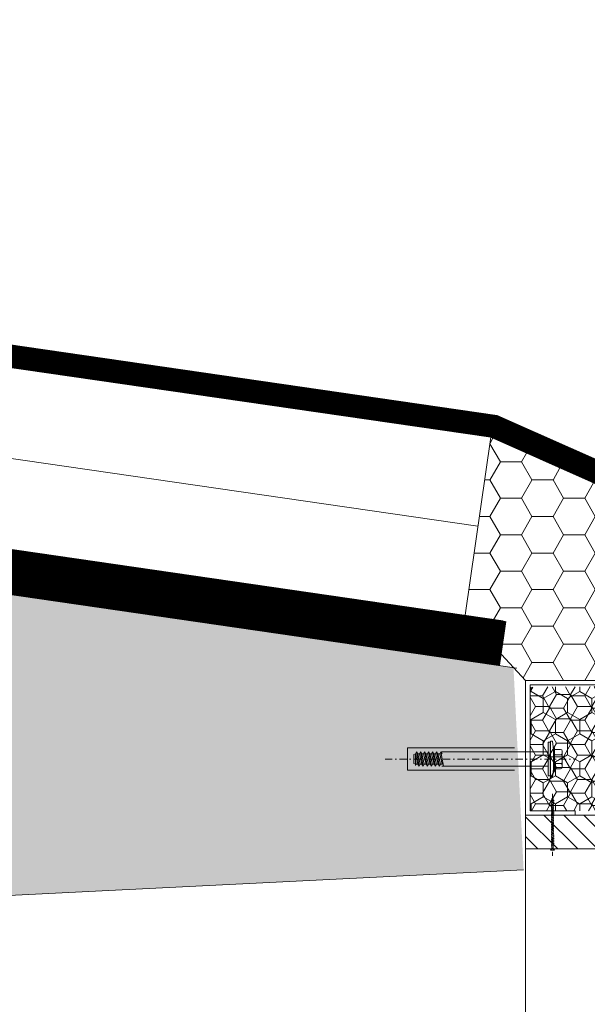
# Model space of a CAD drawing. Header units: millimetres. Extents: x -916886 to 3713765, y -2985421 to 1675785.
# Tile 96 of 656: x -31745 to -31493, y 93723 to 94161. Entities that reach past the tile are written whole.
import ezdxf

# ---------------------------------------------------------------- set-up
doc = ezdxf.new("R2010")
doc.units = ezdxf.units.MM
doc.linetypes.add('CARKOVANA', pattern=[5, 3, -2])
doc.linetypes.add('DASHDOT', pattern=[25.4, 12.7, -6.35, 0, -6.35])
doc.layers.add('_____detaily', color=1, linetype='Continuous')
for name, color, linetype, lineweight in [('A99_N_kce-pohl', 1, 'Continuous', 9), ('A99_N_kce-rez-ten', 1, 'Continuous', 9), ('A99_N_kce-rez-ten @ 200 VP1', 1, 'Continuous', 9), ('A99_N_kce-rez-ten @ 200 VP10', 1, 'Continuous', 9), ('A99_N_kce-rez-ten @ 200 VP11', 1, 'Continuous', 9), ('A99_N_kce-rez-ten @ 200 VP12', 1, 'Continuous', 9), ('A99_N_kce-rez-ten @ 200 VP13', 1, 'Continuous', 9), ('A99_N_kce-rez-ten @ 200 VP14', 1, 'Continuous', 9), ('A99_N_kce-rez-ten @ 200 VP15', 1, 'Continuous', 9), ('A99_N_kce-rez-ten @ 200 VP16', 1, 'Continuous', 9), ('A99_N_kce-rez-ten @ 200 VP17', 1, 'Continuous', 9), ('A99_N_kce-rez-ten @ 200 VP18', 1, 'Continuous', 9), ('A99_N_kce-rez-ten @ 200 VP19', 1, 'Continuous', 9), ('A99_N_kce-rez-ten @ 200 VP2', 1, 'Continuous', 9), ('A99_N_kce-rez-ten @ 200 VP20', 1, 'Continuous', 9), ('A99_N_kce-rez-ten @ 200 VP21', 1, 'Continuous', 9), ('A99_N_kce-rez-ten @ 200 VP22', 1, 'Continuous', 9), ('A99_N_kce-rez-ten @ 200 VP23', 1, 'Continuous', 9), ('A99_N_kce-rez-ten @ 200 VP24', 1, 'Continuous', 9), ('A99_N_kce-rez-ten @ 200 VP25', 1, 'Continuous', 9), ('A99_N_kce-rez-ten @ 200 VP26', 1, 'Continuous', 9), ('A99_N_kce-rez-ten @ 200 VP27', 1, 'Continuous', 9), ('A99_N_kce-rez-ten @ 200 VP28', 1, 'Continuous', 9), ('A99_N_kce-rez-ten @ 200 VP3', 1, 'Continuous', 9), ('A99_N_kce-rez-ten @ 200 VP31', 1, 'Continuous', 9), ('A99_N_kce-rez-ten @ 200 VP32', 1, 'Continuous', 9), ('A99_N_kce-rez-ten @ 200 VP33', 1, 'Continuous', 9), ('A99_N_kce-rez-ten @ 200 VP34', 1, 'Continuous', 9), ('A99_N_kce-rez-ten @ 200 VP35', 1, 'Continuous', 9), ('A99_N_kce-rez-ten @ 200 VP36', 1, 'Continuous', 9), ('A99_N_kce-rez-ten @ 200 VP37', 1, 'Continuous', 9), ('A99_N_kce-rez-ten @ 200 VP38', 1, 'Continuous', 9), ('A99_N_kce-rez-ten @ 200 VP39', 1, 'Continuous', 9), ('A99_N_kce-rez-ten @ 200 VP4', 1, 'Continuous', 9), ('A99_N_kce-rez-ten @ 200 VP40', 1, 'Continuous', 9), ('A99_N_kce-rez-ten @ 200 VP41', 1, 'Continuous', 9), ('A99_N_kce-rez-ten @ 200 VP42', 1, 'Continuous', 9), ('A99_N_kce-rez-ten @ 200 VP43', 1, 'Continuous', 9), ('A99_N_kce-rez-ten @ 200 VP44', 1, 'Continuous', 9), ('A99_N_kce-rez-ten @ 200 VP45', 1, 'Continuous', 9), ('A99_N_kce-rez-ten @ 200 VP47', 1, 'Continuous', 9), ('A99_N_kce-rez-ten @ 200 VP48', 1, 'Continuous', 9), ('A99_N_kce-rez-ten @ 200 VP49', 1, 'Continuous', 9), ('A99_N_kce-rez-ten @ 200 VP50', 1, 'Continuous', 9), ('A99_N_kce-rez-ten @ 200 VP6', 1, 'Continuous', 9), ('A99_N_kce-rez-ten @ 200 VP7', 1, 'Continuous', 9), ('A99_N_kce-rez-ten @ 200 VP8', 1, 'Continuous', 9), ('A99_N_kce-rez-ten @ 200 VP9', 1, 'Continuous', 9), ('A99_N_kce-rez-ten @ 200 VPModel', 1, 'Continuous', 9), ('A99_N_sraf', 252, 'Continuous', 0), ('A99_S_kce-rez-sil', 7, 'Continuous', 15), ('A99_S_kce-rez-ten', 7, 'Continuous', 9), ('A99_S_sraf', 252, 'Continuous', 9)]:
    doc.layers.add(name, color=color, linetype=linetype, lineweight=lineweight)
doc.linetypes.add('IZOLACE', pattern='A,0.00254,-2.54,[134,ltypeshp.shx,S=2.54,R=0,X=-2.54,Y=0],-5.08,[134,ltypeshp.shx,S=2.54,R=180,X=2.54,Y=0],-2.54', length=10.16254)
pattern_1 = [(270, (173200, 1144337.5), (5.41265875, -9.375), [6.25, -12.5]), (30, (173200, 1144337.5), (5.412658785, 9.37499998), [6.25, -12.5]), (330, (173200, 1144337.5), (10.825317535, -2e-08), [-12.5, 6.25])]
pattern_2 = [(180, (1144337.5, -173200), (-9.375, -5.41265875), [6.25, -12.5]), (300, (1144337.5, -173200), (9.37499998, -5.412658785), [6.25, -12.5]), (240, (1144337.5, -173200), (-2e-08, -10.825317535), [-12.5, 6.25])]
pattern_3 = [(1e-14, (-1144337.5, 173200), (9.375, 5.41265875), [6.25, -12.5]), (120, (-1144337.5, 173200), (-9.37499998, 5.412658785), [6.25, -12.5]), (60, (-1144337.5, 173200), (2e-08, 10.825317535), [-12.5, 6.25])]

# ---------------------------------------------------------------- blocks, each defined once
blk = doc.blocks.new('Befestiger_gross')
at = {"layer": '_____detaily', "linetype": 'Continuous', "lineweight": -2}
for p, q in [((0.53, 0.5), (0, 0)), ((0.53, 0.5), (0, 0)), ((0.53, -0.51), (0, 0)), ((0.53, -0.51), (0, 0)), ((2.14, 0.5), (0.53, 0.5)), ((2.14, 0.5), (0.53, 0.5)), ((0.57, 0.5), (0.56, 0.5)), ((0.56, 0.5), (0.56, 0.5)), ((0.57, 0.5), (0.56, 0.5)), ((0.56, 0.5), (0.56, 0.5)), ((1.67, -1.02), (2.31, 1.02)), ((2.31, 1.01), (2.14, 0.5)), ((2.31, 1.01), (2.46, 0.5)), ((2.31, 1.01), (2.46, 0.5)), ((3.33, 0.5), (2.46, 0.5)), ((3.33, 0.5), (2.46, 0.5)), ((2.86, -1.02), (3.49, 1.02)), ((3.49, 1.01), (3.33, 0.5)), ((3.49, 1.01), (3.65, 0.5)), ((3.49, 1.01), (3.65, 0.5)), ((4.52, 0.5), (3.65, 0.5)), ((4.52, 0.5), (3.65, 0.5)), ((4.04, -1.02), (4.68, 1.02)), ((4.52, 0.5), (4.68, 1.01)), ((4.68, 1.01), (4.83, 0.51)), ((4.68, 1.01), (4.83, 0.51)), ((5.69, 0.51), (4.83, 0.51)), ((5.69, 0.51), (4.83, 0.51)), ((5.22, -0.99), (5.86, 1.05)), ((5.69, 0.51), (5.86, 1.04)), ((5.86, 1.04), (6.02, 0.52)), ((5.86, 1.04), (6.02, 0.52)), ((6.88, 0.52), (6.02, 0.52)), ((6.02, 0.52), (6.02, 0.52)), ((6.88, 0.52), (6.02, 0.52)), ((6.02, 0.52), (6.02, 0.52)), ((6.41, -0.99), (7.05, 1.05)), ((6.88, 0.52), (7.05, 1.04)), ((7.05, 1.04), (7.2, 0.52)), ((7.05, 1.04), (7.2, 0.52)), ((8.07, 0.52), (7.2, 0.52)), ((8.07, 0.52), (7.2, 0.52)), ((7.59, -0.99), (8.23, 1.05)), ((8.07, 0.52), (8.23, 1.04)), ((8.23, 1.04), (8.39, 0.52)), ((8.23, 1.04), (8.39, 0.52)), ((9.26, 0.52), (8.39, 0.52)), ((9.26, 0.52), (8.39, 0.52)), ((8.78, -0.99), (9.42, 1.05)), ((9.26, 0.52), (9.42, 1.04)), ((9.42, 1.04), (9.58, 0.52)), ((9.42, 1.04), (9.58, 0.52)), ((10.46, 0.52), (9.58, 0.52)), ((10.46, 0.52), (9.58, 0.52)), ((9.98, -1.02), (10.62, 1.02)), ((10.62, 1.01), (10.46, 0.52)), ((10.62, 1.01), (10.77, 0.5)), ((10.62, 1.01), (10.77, 0.5)), ((11.64, 0.5), (10.77, 0.5)), ((11.64, 0.5), (10.77, 0.5)), ((11.16, -1.02), (11.8, 1.02)), ((11.8, 1.01), (11.64, 0.5)), ((11.8, 1.01), (11.96, 0.5)), ((11.8, 1.01), (11.96, 0.5)), ((12.83, 0.5), (11.96, 0.5)), ((12.83, 0.5), (11.96, 0.5)), ((12.35, -1.02), (12.99, 1.02)), ((12.99, 1.01), (12.83, 0.5)), ((12.99, 1.01), (13.14, 0.51)), ((12.99, 1.01), (13.14, 0.51)), ((14, 0.51), (13.14, 0.51)), ((14, 0.51), (13.14, 0.51)), ((13.53, -0.99), (14.17, 1.05)), ((14.17, 1.04), (14, 0.51)), ((14.17, 1.04), (14.32, 0.52)), ((14.17, 1.04), (14.32, 0.52)), ((15.19, 0.52), (14.32, 0.52)), ((14.32, 0.52), (14.32, 0.52)), ((15.19, 0.52), (14.32, 0.52)), ((14.32, 0.52), (14.32, 0.52)), ((14.72, -0.99), (15.36, 1.05)), ((15.36, 1.04), (15.19, 0.52)), ((15.36, 1.04), (15.51, 0.52)), ((15.36, 1.04), (15.51, 0.52)), ((16.38, 0.52), (15.51, 0.52)), ((16.38, 0.52), (15.51, 0.52)), ((15.9, -0.99), (16.54, 1.05)), ((16.54, 1.04), (16.38, 0.52)), ((16.54, 1.04), (16.7, 0.52)), ((16.54, 1.04), (16.7, 0.52)), ((17.57, 0.52), (16.7, 0.52)), ((17.57, 0.52), (16.7, 0.52)), ((17.09, -0.99), (17.73, 1.05)), ((17.73, 1.04), (17.57, 0.52)), ((17.73, 1.04), (17.89, 0.52)), ((17.73, 1.04), (17.89, 0.52)), ((18.75, 0.52), (17.89, 0.52)), ((18.75, 0.52), (17.89, 0.52)), ((18.28, -0.99), (18.92, 1.05)), ((18.92, 1.04), (18.75, 0.52)), ((18.92, 1.04), (19.07, 0.54)), ((18.92, 1.04), (19.07, 0.54)), ((19.95, 0.54), (19.07, 0.54)), ((19.95, 0.54), (19.07, 0.54)), ((19.47, -0.98), (20.11, 1.06)), ((20.11, 1.05), (19.95, 0.54)), ((20.11, 1.05), (20.27, 0.54)), ((20.11, 1.05), (20.27, 0.54)), ((21.14, 0.54), (20.27, 0.54)), ((20.27, 0.54), (20.27, 0.54)), ((21.14, 0.54), (20.27, 0.54)), ((20.27, 0.54), (20.27, 0.54)), ((20.66, -0.98), (21.3, 1.06)), ((21.3, 1.05), (21.14, 0.54)), ((21.3, 1.05), (21.46, 0.54)), ((21.3, 1.05), (21.46, 0.54)), ((22.32, 0.54), (21.46, 0.54)), ((22.32, 0.54), (21.46, 0.54)), ((21.85, -0.98), (22.49, 1.06)), ((22.49, 1.05), (22.32, 0.54)), ((22.49, 1.05), (22.64, 0.54)), ((22.49, 1.05), (22.64, 0.54)), ((23.51, 0.54), (22.64, 0.54)), ((23.51, 0.54), (22.64, 0.54)), ((23.04, -0.98), (23.67, 1.06)), ((23.67, 1.05), (23.51, 0.54)), ((23.67, 1.05), (23.83, 0.54)), ((23.67, 1.05), (23.83, 0.54)), ((24.7, 0.54), (23.83, 0.54)), ((24.7, 0.54), (23.83, 0.54)), ((24.22, -0.98), (24.86, 1.06)), ((24.86, 1.05), (24.7, 0.54)), ((24.86, 1.05), (25.02, 0.54)), ((24.86, 1.05), (25.02, 0.54)), ((25.88, 0.54), (25.02, 0.54)), ((25.88, 0.54), (25.02, 0.54)), ((25.41, -0.99), (26.05, 1.06)), ((26.05, 1.05), (25.88, 0.54)), ((26.05, 1.05), (26.2, 0.54)), ((26.05, 1.05), (26.2, 0.54)), ((27.04, 0.54), (26.2, 0.54)), ((27.04, 0.54), (26.2, 0.54)), ((26.55, -1.02), (27.19, 1.03)), ((27.19, 1.02), (27.04, 0.54)), ((27.19, 1.02), (27.34, 0.5)), ((27.19, 1.02), (27.34, 0.5)), ((28.21, 0.5), (27.34, 0.5)), ((28.21, 0.5), (27.34, 0.5)), ((27.74, -1.02), (28.38, 1.03)), ((28.38, 1.02), (28.21, 0.5)), ((28.38, 1.02), (28.53, 0.5)), ((28.38, 1.02), (28.53, 0.5)), ((29.4, 0.5), (28.53, 0.5)), ((28.53, 0.5), (28.53, 0.5)), ((29.4, 0.5), (28.53, 0.5)), ((28.53, 0.5), (28.53, 0.5)), ((28.92, -1.02), (29.56, 1.03)), ((29.56, 1.02), (29.4, 0.5)), ((29.56, 1.02), (29.72, 0.5)), ((29.56, 1.02), (29.72, 0.5)), ((30.59, 0.5), (29.72, 0.5)), ((30.59, 0.5), (29.72, 0.5)), ((30.11, -1.02), (30.75, 1.03)), ((30.75, 1.02), (30.59, 0.5)), ((30.75, 1.02), (30.91, 0.5)), ((30.75, 1.02), (30.91, 0.5)), ((31.77, 0.5), (30.91, 0.5)), ((31.77, 0.5), (30.91, 0.5)), ((31.3, -1.02), (31.94, 1.03)), ((31.94, 1.02), (31.77, 0.5)), ((31.94, 1.02), (32.09, 0.5)), ((31.94, 1.02), (32.09, 0.5)), ((32.96, 0.5), (32.09, 0.5)), ((32.96, 0.5), (32.09, 0.5)), ((32.49, -1.02), (33.12, 1.03)), ((33.12, 1.02), (32.96, 0.5)), ((33.12, 1.02), (33.28, 0.5)), ((33.12, 1.02), (33.28, 0.5)), ((34.15, 0.5), (33.28, 0.5)), ((34.15, 0.5), (33.28, 0.5)), ((33.67, -1.02), (34.31, 1.03)), ((34.31, 1.02), (34.15, 0.5)), ((34.31, 1.02), (34.47, 0.5)), ((34.31, 1.02), (34.47, 0.5)), ((36.49, 0.5), (34.47, 0.5)), ((36.49, 0.5), (34.47, 0.5)), ((36.49, 0.5), (37.27, 1.44)), ((36.49, 0.5), (37.27, 1.44)), ((37.27, -1.44), (37.27, 1.44)), ((37.27, -1.44), (37.27, 1.44)), ((1.51, -0.51), (0.53, -0.51)), ((1.51, -0.51), (0.53, -0.51)), ((1.51, -0.51), (1.67, -1.02)), ((1.51, -0.51), (1.67, -1.02)), ((1.67, -1.02), (1.83, -0.51)), ((2.7, -0.51), (1.83, -0.51)), ((2.7, -0.51), (1.83, -0.51)), ((2.7, -0.51), (2.85, -1.02)), ((2.7, -0.51), (2.85, -1.02)), ((2.85, -1.02), (3.01, -0.51)), ((3.89, -0.51), (3.01, -0.51)), ((3.89, -0.51), (3.01, -0.51)), ((3.89, -0.51), (4.04, -1.02)), ((3.89, -0.51), (4.04, -1.02)), ((4.21, -0.49), (4.04, -1.02)), ((5.06, -0.49), (4.21, -0.49)), ((5.06, -0.49), (4.21, -0.49)), ((5.06, -0.49), (5.22, -0.99)), ((5.06, -0.49), (5.22, -0.99)), ((5.38, -0.49), (5.22, -0.99)), ((6.25, -0.49), (5.38, -0.49)), ((6.25, -0.49), (5.38, -0.49)), ((6.25, -0.49), (6.4, -0.99)), ((6.25, -0.49), (6.4, -0.99)), ((6.57, -0.49), (6.4, -0.99)), ((7.44, -0.49), (6.57, -0.49)), ((7.44, -0.49), (6.57, -0.49)), ((7.44, -0.49), (7.59, -0.99)), ((7.44, -0.49), (7.59, -0.99)), ((7.75, -0.49), (7.59, -0.99)), ((8.63, -0.49), (7.75, -0.49)), ((8.63, -0.49), (7.75, -0.49)), ((8.63, -0.49), (8.78, -0.99)), ((8.63, -0.49), (8.78, -0.99)), ((8.94, -0.49), (8.78, -0.99)), ((9.81, -0.49), (8.94, -0.49)), ((9.81, -0.49), (8.94, -0.49)), ((9.81, -0.49), (9.97, -1.02)), ((9.81, -0.49), (9.97, -1.02)), ((10.14, -0.51), (9.97, -1.02)), ((11.01, -0.51), (10.14, -0.51)), ((11.01, -0.51), (10.14, -0.51)), ((11.01, -0.51), (11.16, -1.02)), ((11.01, -0.51), (11.16, -1.02)), ((11.32, -0.51), (11.16, -1.02)), ((12.19, -0.51), (11.32, -0.51)), ((12.19, -0.51), (11.32, -0.51)), ((12.19, -0.51), (12.35, -1.02)), ((12.19, -0.51), (12.35, -1.02)), ((12.54, -0.49), (12.35, -1.02)), ((13.37, -0.49), (12.54, -0.49)), ((13.37, -0.49), (12.54, -0.49)), ((13.37, -0.49), (13.53, -0.99)), ((13.37, -0.49), (13.53, -0.99)), ((13.69, -0.49), (13.53, -0.99)), ((14.56, -0.49), (13.69, -0.49)), ((14.56, -0.49), (13.69, -0.49)), ((14.56, -0.49), (14.71, -0.99)), ((14.56, -0.49), (14.71, -0.99)), ((14.88, -0.49), (14.71, -0.99)), ((15.75, -0.49), (14.88, -0.49)), ((15.75, -0.49), (14.88, -0.49)), ((15.75, -0.49), (15.9, -0.99)), ((15.75, -0.49), (15.9, -0.99)), ((16.06, -0.49), (15.9, -0.99)), ((16.93, -0.49), (16.06, -0.49)), ((16.93, -0.49), (16.06, -0.49)), ((16.93, -0.49), (17.09, -0.99)), ((16.93, -0.49), (17.09, -0.99)), ((17.25, -0.49), (17.09, -0.99)), ((18.12, -0.49), (17.25, -0.49)), ((18.12, -0.49), (17.25, -0.49)), ((18.12, -0.49), (18.28, -0.99)), ((18.12, -0.49), (18.28, -0.99)), ((18.44, -0.47), (18.28, -0.99)), ((19.32, -0.47), (18.44, -0.47)), ((19.32, -0.47), (18.44, -0.47)), ((19.32, -0.47), (19.47, -0.98)), ((19.32, -0.47), (19.47, -0.98)), ((19.63, -0.47), (19.47, -0.98)), ((20.5, -0.47), (19.63, -0.47)), ((20.5, -0.47), (19.63, -0.47)), ((20.5, -0.47), (20.66, -0.98)), ((20.5, -0.47), (20.66, -0.98)), ((20.82, -0.47), (20.66, -0.98)), ((21.69, -0.47), (20.82, -0.47)), ((21.69, -0.47), (20.82, -0.47)), ((21.69, -0.47), (21.85, -0.98)), ((21.69, -0.47), (21.85, -0.98)), ((22.01, -0.47), (21.85, -0.98)), ((22.88, -0.47), (22.01, -0.47)), ((22.88, -0.47), (22.01, -0.47)), ((22.88, -0.47), (23.03, -0.98)), ((22.88, -0.47), (23.03, -0.98)), ((23.19, -0.47), (23.03, -0.98)), ((24.07, -0.47), (23.19, -0.47)), ((24.07, -0.47), (23.19, -0.47)), ((24.07, -0.47), (24.22, -0.98)), ((24.07, -0.47), (24.22, -0.98)), ((24.38, -0.47), (24.22, -0.98)), ((25.25, -0.47), (24.38, -0.47)), ((25.25, -0.47), (24.38, -0.47)), ((25.25, -0.47), (25.41, -0.98)), ((25.25, -0.47), (25.41, -0.98)), ((25.56, -0.51), (25.41, -0.98)), ((26.39, -0.51), (25.56, -0.51)), ((26.39, -0.51), (25.56, -0.51)), ((26.39, -0.51), (26.55, -1.01)), ((26.39, -0.51), (26.55, -1.01)), ((26.71, -0.51), (26.55, -1.01)), ((27.58, -0.51), (26.71, -0.51)), ((27.58, -0.51), (26.71, -0.51)), ((27.58, -0.51), (27.73, -1.01)), ((27.58, -0.51), (27.73, -1.01)), ((27.9, -0.51), (27.73, -1.01)), ((28.77, -0.51), (27.9, -0.51)), ((28.77, -0.51), (27.9, -0.51)), ((28.77, -0.51), (28.92, -1.01)), ((28.77, -0.51), (28.92, -1.01)), ((29.08, -0.51), (28.92, -1.01)), ((29.95, -0.51), (29.08, -0.51)), ((29.95, -0.51), (29.08, -0.51)), ((29.95, -0.51), (30.11, -1.02)), ((29.95, -0.51), (30.11, -1.02)), ((30.27, -0.51), (30.11, -1.02)), ((31.14, -0.51), (30.27, -0.51)), ((31.14, -0.51), (30.27, -0.51)), ((31.14, -0.51), (31.3, -1.02)), ((31.14, -0.51), (31.3, -1.02)), ((31.46, -0.51), (31.3, -1.02)), ((32.33, -0.51), (31.46, -0.51)), ((32.33, -0.51), (31.46, -0.51)), ((32.33, -0.51), (32.49, -1.02)), ((32.33, -0.51), (32.49, -1.02)), ((32.64, -0.51), (32.49, -1.02)), ((33.52, -0.51), (32.64, -0.51)), ((33.52, -0.51), (32.64, -0.51)), ((33.52, -0.51), (33.67, -1.02)), ((33.52, -0.51), (33.67, -1.02)), ((33.83, -0.5), (33.67, -1.02)), ((36.51, -0.5), (33.83, -0.5)), ((36.51, -0.5), (33.83, -0.5)), ((36.51, -0.5), (37.27, -1.44)), ((36.51, -0.5), (37.27, -1.44))]:
    blk.add_line(p, q, dxfattribs=at)
blk = doc.blocks.new('*U2599')
at = {"layer": 'A99_N_kce-rez-ten @ 200 VP1', "linetype": 'Continuous', "lineweight": 0}
h = blk.add_hatch(dxfattribs=at)
h.set_pattern_fill('HONEY', color=1, scale=0.25, angle=180, style=2)
h.set_pattern_definition(pattern_1)
h.paths.add_polyline_path([(-31382, 93865.5), (-31518, 93864.5), (-31518, 93809.5), (-31382, 93809.5)])
at = {"layer": 'A99_N_kce-rez-ten @ 200 VP10', "linetype": 'Continuous', "lineweight": 0}
h = blk.add_hatch(dxfattribs=at)
h.set_pattern_fill('HONEY', color=1, scale=0.25, angle=180, style=2)
h.set_pattern_definition(pattern_1)
h.paths.add_polyline_path([(-31382, 93865.5), (-31518, 93864.5), (-31518, 93809.5), (-31382, 93809.5)])
at = {"layer": 'A99_N_kce-rez-ten @ 200 VP11', "linetype": 'Continuous', "lineweight": 0}
h = blk.add_hatch(dxfattribs=at)
h.set_pattern_fill('HONEY', color=1, scale=0.25, angle=180, style=2)
h.set_pattern_definition(pattern_2)
h.paths.add_polyline_path([(-31382, 93865.5), (-31518, 93864.5), (-31518, 93809.5), (-31382, 93809.5)])
at = {"layer": 'A99_N_kce-rez-ten @ 200 VP12', "linetype": 'Continuous', "lineweight": 0}
h = blk.add_hatch(dxfattribs=at)
h.set_pattern_fill('HONEY', color=1, scale=0.25, angle=180, style=2)
h.set_pattern_definition(pattern_1)
h.paths.add_polyline_path([(-31382, 93865.5), (-31518, 93864.5), (-31518, 93809.5), (-31382, 93809.5)])
at = {"layer": 'A99_N_kce-rez-ten @ 200 VP13', "linetype": 'Continuous', "lineweight": 0}
h = blk.add_hatch(dxfattribs=at)
h.set_pattern_fill('HONEY', color=1, scale=0.25, angle=180, style=2)
h.set_pattern_definition(pattern_1)
h.paths.add_polyline_path([(-31382, 93865.5), (-31518, 93864.5), (-31518, 93809.5), (-31382, 93809.5)])
at = {"layer": 'A99_N_kce-rez-ten @ 200 VP14', "linetype": 'Continuous', "lineweight": 0}
h = blk.add_hatch(dxfattribs=at)
h.set_pattern_fill('HONEY', color=1, scale=0.25, angle=180, style=2)
h.set_pattern_definition(pattern_2)
h.paths.add_polyline_path([(-31382, 93865.5), (-31518, 93864.5), (-31518, 93809.5), (-31382, 93809.5)])
at = {"layer": 'A99_N_kce-rez-ten @ 200 VP15', "linetype": 'Continuous', "lineweight": 0}
h = blk.add_hatch(dxfattribs=at)
h.set_pattern_fill('HONEY', color=1, scale=0.25, angle=180, style=2)
h.set_pattern_definition(pattern_1)
h.paths.add_polyline_path([(-31382, 93865.5), (-31518, 93864.5), (-31518, 93809.5), (-31382, 93809.5)])
at = {"layer": 'A99_N_kce-rez-ten @ 200 VP16', "linetype": 'Continuous', "lineweight": 0}
h = blk.add_hatch(dxfattribs=at)
h.set_pattern_fill('HONEY', color=1, scale=0.25, angle=180, style=2)
h.set_pattern_definition(pattern_3)
h.paths.add_polyline_path([(-31382, 93865.5), (-31518, 93864.5), (-31518, 93809.5), (-31382, 93809.5)])
at = {"layer": 'A99_N_kce-rez-ten @ 200 VP17', "linetype": 'Continuous', "lineweight": 0}
h = blk.add_hatch(dxfattribs=at)
h.set_pattern_fill('HONEY', color=1, scale=0.25, angle=180, style=2)
h.set_pattern_definition(pattern_2)
h.paths.add_polyline_path([(-31382, 93865.5), (-31518, 93864.5), (-31518, 93809.5), (-31382, 93809.5)])
at = {"layer": 'A99_N_kce-rez-ten @ 200 VP18', "linetype": 'Continuous', "lineweight": 0}
h = blk.add_hatch(dxfattribs=at)
h.set_pattern_fill('HONEY', color=1, scale=0.25, angle=180, style=2)
h.set_pattern_definition(pattern_1)
h.paths.add_polyline_path([(-31382, 93865.5), (-31518, 93864.5), (-31518, 93809.5), (-31382, 93809.5)])
at = {"layer": 'A99_N_kce-rez-ten @ 200 VP19', "linetype": 'Continuous', "lineweight": 0}
h = blk.add_hatch(dxfattribs=at)
h.set_pattern_fill('HONEY', color=1, scale=0.25, angle=180, style=2)
h.set_pattern_definition(pattern_1)
h.paths.add_polyline_path([(-31382, 93865.5), (-31518, 93864.5), (-31518, 93809.5), (-31382, 93809.5)])
at = {"layer": 'A99_N_kce-rez-ten @ 200 VP2', "linetype": 'Continuous', "lineweight": 0}
h = blk.add_hatch(dxfattribs=at)
h.set_pattern_fill('HONEY', color=1, scale=0.25, angle=180, style=2)
h.set_pattern_definition(pattern_1)
h.paths.add_polyline_path([(-31382, 93865.5), (-31518, 93864.5), (-31518, 93809.5), (-31382, 93809.5)])
at = {"layer": 'A99_N_kce-rez-ten @ 200 VP20', "linetype": 'Continuous', "lineweight": 0}
h = blk.add_hatch(dxfattribs=at)
h.set_pattern_fill('HONEY', color=1, scale=0.25, angle=180, style=2)
h.set_pattern_definition(pattern_3)
h.paths.add_polyline_path([(-31382, 93865.5), (-31518, 93864.5), (-31518, 93809.5), (-31382, 93809.5)])
at = {"layer": 'A99_N_kce-rez-ten @ 200 VP21', "linetype": 'Continuous', "lineweight": 0}
h = blk.add_hatch(dxfattribs=at)
h.set_pattern_fill('HONEY', color=1, scale=0.25, angle=180, style=2)
h.set_pattern_definition(pattern_2)
h.paths.add_polyline_path([(-31382, 93865.5), (-31518, 93864.5), (-31518, 93809.5), (-31382, 93809.5)])
at = {"layer": 'A99_N_kce-rez-ten @ 200 VP22', "linetype": 'Continuous', "lineweight": 0}
h = blk.add_hatch(dxfattribs=at)
h.set_pattern_fill('HONEY', color=1, scale=0.25, angle=180, style=2)
h.set_pattern_definition(pattern_1)
h.paths.add_polyline_path([(-31382, 93865.5), (-31518, 93864.5), (-31518, 93809.5), (-31382, 93809.5)])
at = {"layer": 'A99_N_kce-rez-ten @ 200 VP23', "linetype": 'Continuous', "lineweight": 0}
h = blk.add_hatch(dxfattribs=at)
h.set_pattern_fill('HONEY', color=1, scale=0.25, angle=180, style=2)
h.set_pattern_definition(pattern_1)
h.paths.add_polyline_path([(-31382, 93865.5), (-31518, 93864.5), (-31518, 93809.5), (-31382, 93809.5)])
at = {"layer": 'A99_N_kce-rez-ten @ 200 VP24', "linetype": 'Continuous', "lineweight": 0}
h = blk.add_hatch(dxfattribs=at)
h.set_pattern_fill('HONEY', color=1, scale=0.25, angle=180, style=2)
h.set_pattern_definition(pattern_1)
h.paths.add_polyline_path([(-31382, 93865.5), (-31518, 93864.5), (-31518, 93809.5), (-31382, 93809.5)])
at = {"layer": 'A99_N_kce-rez-ten @ 200 VP25', "linetype": 'Continuous', "lineweight": 0}
h = blk.add_hatch(dxfattribs=at)
h.set_pattern_fill('HONEY', color=1, scale=0.25, angle=180, style=2)
h.set_pattern_definition(pattern_3)
h.paths.add_polyline_path([(-31382, 93865.5), (-31518, 93864.5), (-31518, 93809.5), (-31382, 93809.5)])
at = {"layer": 'A99_N_kce-rez-ten @ 200 VP26', "linetype": 'Continuous', "lineweight": 0}
h = blk.add_hatch(dxfattribs=at)
h.set_pattern_fill('HONEY', color=1, scale=0.25, angle=180, style=2)
h.set_pattern_definition(pattern_1)
h.paths.add_polyline_path([(-31382, 93865.5), (-31518, 93864.5), (-31518, 93809.5), (-31382, 93809.5)])
at = {"layer": 'A99_N_kce-rez-ten @ 200 VP27', "linetype": 'Continuous', "lineweight": 0}
h = blk.add_hatch(dxfattribs=at)
h.set_pattern_fill('HONEY', color=1, scale=0.25, angle=180, style=2)
h.set_pattern_definition(pattern_1)
h.paths.add_polyline_path([(-31382, 93865.5), (-31518, 93864.5), (-31518, 93809.5), (-31382, 93809.5)])
at = {"layer": 'A99_N_kce-rez-ten @ 200 VP28', "linetype": 'Continuous', "lineweight": 0}
h = blk.add_hatch(dxfattribs=at)
h.set_pattern_fill('HONEY', color=1, scale=0.25, angle=180, style=2)
h.set_pattern_definition(pattern_1)
h.paths.add_polyline_path([(-31382, 93865.5), (-31518, 93864.5), (-31518, 93809.5), (-31382, 93809.5)])
at = {"layer": 'A99_N_kce-rez-ten @ 200 VP3', "linetype": 'Continuous', "lineweight": 0}
h = blk.add_hatch(dxfattribs=at)
h.set_pattern_fill('HONEY', color=1, scale=0.25, angle=180, style=2)
h.set_pattern_definition(pattern_1)
h.paths.add_polyline_path([(-31382, 93865.5), (-31518, 93864.5), (-31518, 93809.5), (-31382, 93809.5)])
at = {"layer": 'A99_N_kce-rez-ten @ 200 VP31', "linetype": 'Continuous', "lineweight": 0}
h = blk.add_hatch(dxfattribs=at)
h.set_pattern_fill('HONEY', color=1, scale=0.25, angle=180, style=2)
h.set_pattern_definition(pattern_1)
h.paths.add_polyline_path([(-31382, 93865.5), (-31518, 93864.5), (-31518, 93809.5), (-31382, 93809.5)])
at = {"layer": 'A99_N_kce-rez-ten @ 200 VP32', "linetype": 'Continuous', "lineweight": 0}
h = blk.add_hatch(dxfattribs=at)
h.set_pattern_fill('HONEY', color=1, scale=0.25, angle=180, style=2)
h.set_pattern_definition(pattern_1)
h.paths.add_polyline_path([(-31382, 93865.5), (-31518, 93864.5), (-31518, 93809.5), (-31382, 93809.5)])
at = {"layer": 'A99_N_kce-rez-ten @ 200 VP33', "linetype": 'Continuous', "lineweight": 0}
h = blk.add_hatch(dxfattribs=at)
h.set_pattern_fill('HONEY', color=1, scale=0.25, angle=180, style=2)
h.set_pattern_definition(pattern_1)
h.paths.add_polyline_path([(-31382, 93865.5), (-31518, 93864.5), (-31518, 93809.5), (-31382, 93809.5)])
at = {"layer": 'A99_N_kce-rez-ten @ 200 VP34', "linetype": 'Continuous', "lineweight": 0}
h = blk.add_hatch(dxfattribs=at)
h.set_pattern_fill('HONEY', color=1, scale=0.25, angle=180, style=2)
h.set_pattern_definition(pattern_1)
h.paths.add_polyline_path([(-31382, 93865.5), (-31518, 93864.5), (-31518, 93809.5), (-31382, 93809.5)])
at = {"layer": 'A99_N_kce-rez-ten @ 200 VP35', "linetype": 'Continuous', "lineweight": 0}
h = blk.add_hatch(dxfattribs=at)
h.set_pattern_fill('HONEY', color=1, scale=0.25, angle=180, style=2)
h.set_pattern_definition(pattern_1)
h.paths.add_polyline_path([(-31382, 93865.5), (-31518, 93864.5), (-31518, 93809.5), (-31382, 93809.5)])
at = {"layer": 'A99_N_kce-rez-ten @ 200 VP36', "linetype": 'Continuous', "lineweight": 0}
h = blk.add_hatch(dxfattribs=at)
h.set_pattern_fill('HONEY', color=1, scale=0.25, angle=180, style=2)
h.set_pattern_definition(pattern_1)
h.paths.add_polyline_path([(-31382, 93865.5), (-31518, 93864.5), (-31518, 93809.5), (-31382, 93809.5)])
at = {"layer": 'A99_N_kce-rez-ten @ 200 VP37', "linetype": 'Continuous', "lineweight": 0}
h = blk.add_hatch(dxfattribs=at)
h.set_pattern_fill('HONEY', color=1, scale=0.25, angle=180, style=2)
h.set_pattern_definition(pattern_1)
h.paths.add_polyline_path([(-31382, 93865.5), (-31518, 93864.5), (-31518, 93809.5), (-31382, 93809.5)])
at = {"layer": 'A99_N_kce-rez-ten @ 200 VP38', "linetype": 'Continuous', "lineweight": 0}
h = blk.add_hatch(dxfattribs=at)
h.set_pattern_fill('HONEY', color=1, scale=0.25, angle=180, style=2)
h.set_pattern_definition(pattern_1)
h.paths.add_polyline_path([(-31382, 93865.5), (-31518, 93864.5), (-31518, 93809.5), (-31382, 93809.5)])
at = {"layer": 'A99_N_kce-rez-ten @ 200 VP39', "linetype": 'Continuous', "lineweight": 0}
h = blk.add_hatch(dxfattribs=at)
h.set_pattern_fill('HONEY', color=1, scale=0.25, angle=180, style=2)
h.set_pattern_definition(pattern_1)
h.paths.add_polyline_path([(-31382, 93865.5), (-31518, 93864.5), (-31518, 93809.5), (-31382, 93809.5)])
at = {"layer": 'A99_N_kce-rez-ten @ 200 VP4', "linetype": 'Continuous', "lineweight": 0}
h = blk.add_hatch(dxfattribs=at)
h.set_pattern_fill('HONEY', color=1, scale=0.25, angle=180, style=2)
h.set_pattern_definition(pattern_1)
h.paths.add_polyline_path([(-31382, 93865.5), (-31518, 93864.5), (-31518, 93809.5), (-31382, 93809.5)])
at = {"layer": 'A99_N_kce-rez-ten @ 200 VP40', "linetype": 'Continuous', "lineweight": 0}
h = blk.add_hatch(dxfattribs=at)
h.set_pattern_fill('HONEY', color=1, scale=0.25, angle=180, style=2)
h.set_pattern_definition(pattern_1)
h.paths.add_polyline_path([(-31382, 93865.5), (-31518, 93864.5), (-31518, 93809.5), (-31382, 93809.5)])
at = {"layer": 'A99_N_kce-rez-ten @ 200 VP41', "linetype": 'Continuous', "lineweight": 0}
h = blk.add_hatch(dxfattribs=at)
h.set_pattern_fill('HONEY', color=1, scale=0.25, angle=180, style=2)
h.set_pattern_definition(pattern_1)
h.paths.add_polyline_path([(-31382, 93865.5), (-31518, 93864.5), (-31518, 93809.5), (-31382, 93809.5)])
at = {"layer": 'A99_N_kce-rez-ten @ 200 VP42', "linetype": 'Continuous', "lineweight": 0}
h = blk.add_hatch(dxfattribs=at)
h.set_pattern_fill('HONEY', color=1, scale=0.25, angle=180, style=2)
h.set_pattern_definition(pattern_1)
h.paths.add_polyline_path([(-31382, 93865.5), (-31518, 93864.5), (-31518, 93809.5), (-31382, 93809.5)])
at = {"layer": 'A99_N_kce-rez-ten @ 200 VP43', "linetype": 'Continuous', "lineweight": 0}
h = blk.add_hatch(dxfattribs=at)
h.set_pattern_fill('HONEY', color=1, scale=0.25, angle=180, style=2)
h.set_pattern_definition(pattern_1)
h.paths.add_polyline_path([(-31382, 93865.5), (-31518, 93864.5), (-31518, 93809.5), (-31382, 93809.5)])
at = {"layer": 'A99_N_kce-rez-ten @ 200 VP44', "linetype": 'Continuous', "lineweight": 0}
h = blk.add_hatch(dxfattribs=at)
h.set_pattern_fill('HONEY', color=1, scale=0.25, angle=180, style=2)
h.set_pattern_definition(pattern_1)
h.paths.add_polyline_path([(-31382, 93865.5), (-31518, 93864.5), (-31518, 93809.5), (-31382, 93809.5)])
at = {"layer": 'A99_N_kce-rez-ten @ 200 VP45', "linetype": 'Continuous', "lineweight": 0}
h = blk.add_hatch(dxfattribs=at)
h.set_pattern_fill('HONEY', color=1, scale=0.25, angle=180, style=2)
h.set_pattern_definition([(180, (1144337.5, -173200), (-9.375, -5.41265875), [6.25, -12.5]), (300, (1144337.5, -173200), (9.37499998, -5.412658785), [6.25, -12.5]), (240, (1144337.5, -173200), (-2e-08, -10.825317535), [-12.5, 6.25])])
h.paths.add_polyline_path([(-31382, 93865.5), (-31518, 93864.5), (-31518, 93809.5), (-31382, 93809.5)])
at = {"layer": 'A99_N_kce-rez-ten @ 200 VP47', "linetype": 'Continuous', "lineweight": 0}
h = blk.add_hatch(dxfattribs=at)
h.set_pattern_fill('HONEY', color=1, scale=0.25, angle=180, style=2)
h.set_pattern_definition(pattern_3)
h.paths.add_polyline_path([(-31382, 93865.5), (-31518, 93864.5), (-31518, 93809.5), (-31382, 93809.5)])
at = {"layer": 'A99_N_kce-rez-ten @ 200 VP48', "linetype": 'Continuous', "lineweight": 0}
h = blk.add_hatch(dxfattribs=at)
h.set_pattern_fill('HONEY', color=1, scale=0.25, angle=180, style=2)
h.set_pattern_definition(pattern_1)
h.paths.add_polyline_path([(-31382, 93865.5), (-31518, 93864.5), (-31518, 93809.5), (-31382, 93809.5)])
at = {"layer": 'A99_N_kce-rez-ten @ 200 VP49', "linetype": 'Continuous', "lineweight": 0}
h = blk.add_hatch(dxfattribs=at)
h.set_pattern_fill('HONEY', color=1, scale=0.25, angle=180, style=2)
h.set_pattern_definition(pattern_1)
h.paths.add_polyline_path([(-31382, 93865.5), (-31518, 93864.5), (-31518, 93809.5), (-31382, 93809.5)])
at = {"layer": 'A99_N_kce-rez-ten @ 200 VP50', "linetype": 'Continuous', "lineweight": 0}
h = blk.add_hatch(dxfattribs=at)
h.set_pattern_fill('HONEY', color=1, scale=0.25, angle=180, style=2)
h.set_pattern_definition(pattern_1)
h.paths.add_polyline_path([(-31382, 93865.5), (-31518, 93864.5), (-31518, 93809.5), (-31382, 93809.5)])
at = {"layer": 'A99_N_kce-rez-ten @ 200 VP6', "linetype": 'Continuous', "lineweight": 0}
h = blk.add_hatch(dxfattribs=at)
h.set_pattern_fill('HONEY', color=1, scale=0.25, angle=180, style=2)
h.set_pattern_definition(pattern_1)
h.paths.add_polyline_path([(-31382, 93865.5), (-31518, 93864.5), (-31518, 93809.5), (-31382, 93809.5)])
at = {"layer": 'A99_N_kce-rez-ten @ 200 VP7', "linetype": 'Continuous', "lineweight": 0}
h = blk.add_hatch(dxfattribs=at)
h.set_pattern_fill('HONEY', color=1, scale=0.25, angle=180, style=2)
h.set_pattern_definition(pattern_1)
h.paths.add_polyline_path([(-31382, 93865.5), (-31518, 93864.5), (-31518, 93809.5), (-31382, 93809.5)])
at = {"layer": 'A99_N_kce-rez-ten @ 200 VP8', "linetype": 'Continuous', "lineweight": 0}
h = blk.add_hatch(dxfattribs=at)
h.set_pattern_fill('HONEY', color=1, scale=0.25, angle=180, style=2)
h.set_pattern_definition(pattern_1)
h.paths.add_polyline_path([(-31382, 93865.5), (-31518, 93864.5), (-31518, 93809.5), (-31382, 93809.5)])
at = {"layer": 'A99_N_kce-rez-ten @ 200 VP9', "linetype": 'Continuous', "lineweight": 0}
h = blk.add_hatch(dxfattribs=at)
h.set_pattern_fill('HONEY', color=1, scale=0.25, angle=180, style=2)
h.set_pattern_definition(pattern_1)
h.paths.add_polyline_path([(-31382, 93865.5), (-31518, 93864.5), (-31518, 93809.5), (-31382, 93809.5)])
at = {"layer": 'A99_N_kce-rez-ten @ 200 VPModel', "linetype": 'Continuous', "lineweight": 0}
h = blk.add_hatch(dxfattribs=at)
h.set_pattern_fill('HONEY', color=1, scale=0.25, angle=180, style=2)
h.set_pattern_definition([(270, (173200, 1144337.5), (5.41265875, -9.375), [6.25, -12.5]), (30, (173200, 1144337.5), (5.412658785, 9.37499998), [6.25, -12.5]), (330, (173200, 1144337.5), (10.825317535, -2e-08), [-12.5, 6.25])])
h.paths.add_polyline_path([(-31382, 93865.5), (-31518, 93864.5), (-31518, 93809.5), (-31382, 93809.5)])

msp = doc.modelspace()

# ---------------------------------------------------------------- hatches: boundary and pattern name
at = {"layer": 'A99_N_kce-rez-ten', "lineweight": 0}
msp.add_hatch(color=1, dxfattribs=at).paths.add_polyline_path([(-31509, 93825), (-31509, 93840), (-31510, 93840), (-31510, 93825)])
at = {"layer": 'A99_N_kce-rez-ten', "lineweight": 0, "transparency": 33554562}
h = msp.add_hatch(dxfattribs=at)
h.set_pattern_fill('ANSI31', color=1, scale=50, angle=180)
h.set_pattern_definition([(315, (-35940, 128234.6666), (4.4194174, 4.4194174), [])])
h.paths.add_polyline_path([(-31360, 93807.5), (-31520, 93807.5), (-31520, 93792.5), (-31360, 93792.5)])
at = {"layer": 'A99_N_sraf', "lineweight": 0, "transparency": 33554562}
h = msp.add_hatch(dxfattribs=at)
h.set_pattern_fill('HONEY', color=1, scale=75, angle=180)
h.set_pattern_definition([(180, (173200, 127350), (-14.0625, -8.11898812), [9.375, -18.75]), (300, (173200, 127350), (14.06249997, -8.11898818), [9.375, -18.75]), (240, (173200, 127350), (-3e-08, -16.2379763), [-18.75, 9.375])])
h.paths.add_polyline_path([(-31380, 93867.5), (-31379.99, 93906.41), (-31535.46, 93975.65), (-31546.94, 93896.5), (-31520, 93867.5)])
at = {"layer": 'A99_S_sraf', "lineweight": 0, "transparency": 33554687}
h = msp.add_hatch(dxfattribs=at)
h.set_pattern_fill('ZELEZOBETON', color=256, scale=10, angle=180)
h.set_pattern_definition([(315, (-35655, 146260), (35.35534, 35.35534), []), (315, (-35655, 146245.86), (35.35534, 35.35534), []), (315, (-35655, 146217.574), (49.497475, 21.213203), [20, -10, 0, -10])])
h.paths.add_polyline_path([(-32379.58, 99747.87), (-32440.53, 99744.82), (-32578.05, 99737.95), (-32629.27, 99735.39), (-32627.27, 99695.44), (-32397.06, 99696.93), (-32342.18, 98598.3), (-32571.39, 98576.84), (-32567.4, 98496.94), (-32337.19, 98498.43), (-32282.3, 97399.8), (-32511.42, 97378.34), (-32507.42, 97298.43), (-32277.31, 97299.92), (-32222.43, 96201.29), (-32451.49, 96179.84), (-32447.5, 96099.93), (-32217.44, 96101.42), (-32162.55, 95002.79), (-32391.77, 94981.32), (-32387.57, 94901.42), (-32157.56, 94902.91), (-32102.68, 93804.28), (-32331.64, 93782.84), (-32329.64, 93742.88), (-31520.9, 93783.28), (-31525.4, 93873.17), (-32090.19, 93955.09)])

# ---------------------------------------------------------------- linework, layer by layer
at = {"layer": 'A99_N_kce-pohl', "lineweight": 0}
msp.add_lwpolyline([(-32014.59, 94045.17), (-31535.46, 93975.65)], dxfattribs=at)
at = {"layer": 'A99_N_kce-pohl', "linetype": 'Continuous', "lineweight": 0}
msp.add_lwpolyline([(-31535.46, 93975.65), (-31379.99, 93906.41), (-31380, 93867.5), (-31520, 93867.5), (-31546.94, 93896.5)], close=True, dxfattribs=at)
at = {"layer": 'A99_N_kce-rez-ten', "color": 1, "lineweight": 0}
for p, q in [((-31509, 93840), (-31510, 93840)), ((-31510, 93840), (-31510, 93825)), ((-31510, 93840), (-31509, 93840)), ((-31509, 93840.5), (-31508, 93840.5)), ((-31509, 93840.5), (-31509, 93824.5)), ((-31509, 93840.5), (-31508, 93840.5)), ((-31509, 93825), (-31509, 93840)), ((-31508, 93840.5), (-31507.64, 93836.79)), ((-31568.5, 93835.65), (-31569.02, 93834.75)), ((-31568.5, 93835.65), (-31567.39, 93829.35)), ((-31568.5, 93835.65), (-31567.98, 93834.75)), ((-31566.7, 93835.65), (-31567.22, 93834.75)), ((-31566.7, 93835.65), (-31565.59, 93829.35)), ((-31566.7, 93835.65), (-31566.18, 93834.75)), ((-31564.9, 93835.65), (-31565.42, 93834.75)), ((-31564.9, 93835.65), (-31563.79, 93829.35)), ((-31564.9, 93835.65), (-31564.38, 93834.75)), ((-31563.1, 93835.65), (-31563.62, 93834.75)), ((-31563.1, 93835.65), (-31561.99, 93829.35)), ((-31563.1, 93835.65), (-31562.58, 93834.75)), ((-31561.3, 93835.65), (-31561.82, 93834.75)), ((-31561.3, 93835.65), (-31560.19, 93829.35)), ((-31561.3, 93835.65), (-31560.78, 93834.75)), ((-31559.5, 93835.65), (-31560.02, 93834.75)), ((-31559.5, 93835.65), (-31558.39, 93829.35)), ((-31559.5, 93835.65), (-31558.98, 93834.75)), ((-31557.7, 93835.65), (-31558.22, 93834.75)), ((-31557.7, 93835.65), (-31556.59, 93829.35)), ((-31557.7, 93835.65), (-31557.18, 93834.75)), ((-31557.28, 93835.65), (-31510, 93835.65)), ((-31507.64, 93837.46), (-31507.14, 93837.46)), ((-31507.64, 93827.46), (-31507.64, 93837.46)), ((-31507.64, 93828.13), (-31507.64, 93836.79)), ((-31507.14, 93827.46), (-31507.14, 93837.46)), ((-31506.85, 93836.79), (-31504.49, 93836.79)), ((-31503.7, 93828.92), (-31503.7, 93836)), ((-31569.02, 93834.75), (-31569.72, 93834.56)), ((-31569.72, 93834.56), (-31569.72, 93830.44)), ((-31569.02, 93834.75), (-31567.91, 93830.25)), ((-31569.02, 93834.75), (-31569.02, 93829.64)), ((-31569.02, 93831.67), (-31568.67, 93830.25)), ((-31567.98, 93834.75), (-31566.87, 93830.25)), ((-31567.98, 93834.75), (-31567.19, 93834.75)), ((-31567.22, 93834.75), (-31566.11, 93830.25)), ((-31566.18, 93834.75), (-31565.07, 93830.25)), ((-31566.18, 93834.75), (-31565.39, 93834.75)), ((-31565.42, 93834.75), (-31564.31, 93830.25)), ((-31564.38, 93834.75), (-31563.27, 93830.25)), ((-31564.38, 93834.75), (-31563.59, 93834.75)), ((-31563.62, 93834.75), (-31562.51, 93830.25)), ((-31562.58, 93834.75), (-31561.47, 93830.25)), ((-31562.58, 93834.75), (-31561.79, 93834.75)), ((-31561.82, 93834.75), (-31560.71, 93830.25)), ((-31560.78, 93834.75), (-31559.67, 93830.25)), ((-31560.78, 93834.75), (-31559.99, 93834.75)), ((-31560.02, 93834.75), (-31558.91, 93830.25)), ((-31558.98, 93834.75), (-31557.87, 93830.25)), ((-31558.98, 93834.75), (-31558.19, 93834.75)), ((-31558.22, 93834.75), (-31557.11, 93830.25)), ((-31506.85, 93834.43), (-31504.49, 93834.43)), ((-31569.72, 93830.44), (-31569.02, 93830.25)), ((-31568.67, 93830.25), (-31569.02, 93829.64)), ((-31568.67, 93830.25), (-31567.91, 93830.25)), ((-31567.91, 93830.25), (-31567.39, 93829.35)), ((-31566.87, 93830.25), (-31567.39, 93829.35)), ((-31566.87, 93830.25), (-31566.11, 93830.25)), ((-31566.11, 93830.25), (-31565.59, 93829.35)), ((-31565.07, 93830.25), (-31565.59, 93829.35)), ((-31565.07, 93830.25), (-31564.31, 93830.25)), ((-31564.31, 93830.25), (-31563.79, 93829.35)), ((-31563.27, 93830.25), (-31563.79, 93829.35)), ((-31563.27, 93830.25), (-31562.51, 93830.25)), ((-31562.51, 93830.25), (-31561.99, 93829.35)), ((-31561.47, 93830.25), (-31561.99, 93829.35)), ((-31561.47, 93830.25), (-31560.71, 93830.25)), ((-31560.71, 93830.25), (-31560.19, 93829.35)), ((-31559.67, 93830.25), (-31560.19, 93829.35)), ((-31559.67, 93830.25), (-31558.91, 93830.25)), ((-31558.91, 93830.25), (-31558.39, 93829.35)), ((-31557.87, 93830.25), (-31558.39, 93829.35)), ((-31557.87, 93830.25), (-31557.11, 93830.25)), ((-31557.28, 93829.35), (-31510, 93829.35)), ((-31507.64, 93828.13), (-31508, 93824.5)), ((-31507.64, 93827.46), (-31507.14, 93827.46)), ((-31506.85, 93830.49), (-31504.49, 93830.49)), ((-31506.85, 93828.13), (-31504.49, 93828.13)), ((-31506.77, 93830.49), (-31504.49, 93830.49)), ((-31510, 93825), (-31509, 93825)), ((-31509, 93824.5), (-31508, 93824.5)), ((-31509, 93824.5), (-31508, 93824.5))]:
    msp.add_line(p, q, dxfattribs=at)
at = {"layer": 'A99_N_kce-rez-ten', "linetype": 'CARKOVANA', "lineweight": 0, "ltscale": 15, "const_width": 5}
for points in [[(-32497.5, 100050), (-32497.5, 99909.74, 0.400665), (-32480.81, 99892.26), (-32163.62, 99877.51, -0.386254), (-32142.19, 99856.16), (-31856.82, 94144.02), (-31755.11, 94010.05), (-31534.75, 93978.07), (-31357.5, 93899.12), (-31357.5, 93792.5)], [(-32492.5, 100050), (-32492.5, 99909.74, 0.400665), (-32480.58, 99897.26), (-32163.38, 99882.5, -0.386254), (-32137.19, 99856.4), (-31851.91, 94145.81), (-31752.36, 94014.7), (-31533.35, 93982.92), (-31352.5, 93902.37), (-31352.5, 93792.5)]]:
    msp.add_lwpolyline(points, format="xyb", dxfattribs=at)
at = {"layer": 'A99_N_kce-rez-ten', "linetype": 'Continuous', "lineweight": 0, "ltscale": 0.5}
for points in [[(-32500, 100050), (-32500, 99909.74, 0.400665), (-32480.93, 99889.76), (-32163.73, 99875.01, -0.386254), (-32144.69, 99856.03), (-31859.28, 94143.13), (-31756.48, 94007.72), (-31535.46, 93975.65), (-31360, 93897.5), (-31360, 93792.5)], [(-32495, 100050), (-32495, 99909.74, 0.400665), (-32480.7, 99894.76), (-32163.5, 99880.01, -0.386254), (-32139.69, 99856.28), (-31854.36, 94144.92), (-31753.73, 94012.37), (-31534.05, 93980.5), (-31355, 93900.75), (-31355, 93792.5)], [(-32490, 100050), (-32490, 99909.74, 0.400665), (-32480.46, 99899.75), (-32163.27, 99885, -0.386254), (-32134.7, 99856.53), (-31849.45, 94146.71), (-31750.99, 94017.03), (-31532.65, 93985.35), (-31350, 93903.99), (-31350, 93792.5)]]:
    msp.add_lwpolyline(points, format="xyb", dxfattribs=at)
at = {"layer": 'A99_N_kce-rez-ten', "color": 1, "linetype": 'Continuous', "lineweight": 0}
for points in [[(-31402, 93807.5), (-31380, 93807.5), (-31380, 93867.5), (-31520, 93867.5), (-31520, 93807.5), (-31498, 93807.5), (-31498, 93809.5), (-31518, 93809.5), (-31518, 93865.5), (-31382, 93865.5), (-31382, 93809.5), (-31402, 93809.5)], [(-31520, 93792.5), (-31360, 93792.5), (-31360, 93807.5), (-31520, 93807.5)]]:
    msp.add_lwpolyline(points, close=True, dxfattribs=at)
at = {"layer": 'A99_N_kce-rez-ten', "color": 1, "lineweight": 0}
for points in [[(-31525, 93837.5), (-31572.5, 93837.5), (-31572.5, 93832.5)], [(-31525, 93827.5), (-31572.5, 93827.5), (-31572.5, 93832.5)]]:
    msp.add_lwpolyline(points, dxfattribs=at)
at = {"layer": 'A99_N_kce-rez-ten', "color": 1, "linetype": 'DASHDOT', "lineweight": 0, "ltscale": 0.25}
for points in [[(-31582.5, 93832.5), (-31497.5, 93832.5)], [(-31508, 93817), (-31508, 93789.5)]]:
    msp.add_lwpolyline(points, dxfattribs=at)
at = {"layer": 'A99_N_kce-rez-ten', "color": 1, "lineweight": 0}
for centre, start, end in [((-31504.49, 93836), 0.0033, 90.0033), ((-31504.49, 93835.21), 270.0033, 0.0033), ((-31504.49, 93833.64), 0.0033, 90.0033), ((-31504.49, 93831.28), 270.0033, 0.0033), ((-31504.49, 93829.7), 0.0033, 90.0033), ((-31504.49, 93828.92), 270.0033, 0.0033)]:
    msp.add_arc(centre, 0.787, start, end, dxfattribs=at)
at = {"layer": 'A99_N_kce-rez-ten', "color": 1, "lineweight": 0, "extrusion": (0, 0, -1)}
for centre, start_param, end_param in [((-31506.85, 93837.58), 0.936145, 1.313741), ((-31506.85, 93835.22), 0.936145, 1.313741), ((-31506.85, 93833.63), 3.700141, 4.077737), ((-31506.85, 93831.28), 0.936145, 1.313741), ((-31506.85, 93829.7), 3.700141, 4.077737), ((-31506.85, 93827.34), 3.700141, 4.077737)]:
    msp.add_ellipse(centre, major_axis=(0.638, -0.47), ratio=1, start_param=start_param, end_param=end_param, dxfattribs=at)
at = {"layer": 'A99_N_sraf', "color": 1, "linetype": 'IZOLACE', "lineweight": 0, "ltscale": 4}
msp.add_lwpolyline([(-32012.55, 94004.46), (-31541.2, 93936.06)], dxfattribs=at)
at = {"layer": 'A99_S_kce-rez-sil', "lineweight": 13}
msp.add_lwpolyline([(-31520.9, 93783.28), (-32080.21, 93755.34)], dxfattribs=at)
at = {"layer": 'A99_S_kce-rez-ten', "linetype": 'CARKOVANA', "lineweight": 0, "ltscale": 15, "const_width": 20}
msp.add_lwpolyline([(-32313.66, 99831.26), (-32020.13, 93955.03), (-31530, 93883.85)], dxfattribs=at)
at = {"layer": 'A99_S_kce-rez-ten', "lineweight": 0}
for points in [[(-32303.67, 99831.76), (-32010.52, 93963.76), (-31530, 93894.04)], [(-32323.65, 99830.76), (-32029.67, 93946.32), (-31530, 93873.83)], [(-32379.58, 99747.87), (-32090.19, 93955.09), (-31523.93, 93872.96)], [(-31520, 88315), (-31520, 93792.5)]]:
    msp.add_lwpolyline(points, dxfattribs=at)

# ---------------------------------------------------------------- block references
at = {"layer": 'A99_N_kce-rez-ten', "color": 4, "linetype": 'Continuous', "lineweight": 0}
msp.add_blockref('*U2599', (0, 0), dxfattribs=at)
at = {"layer": 'A99_N_kce-rez-ten', "color": 1, "linetype": 'Continuous', "lineweight": 0, "xscale": -0.61875, "yscale": 0.61875, "zscale": 0.61875, "rotation": 89.99999999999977}
msp.add_blockref('Befestiger_gross', (-31508, 93815.06), dxfattribs=at)

doc.saveas('drawing.dxf')
